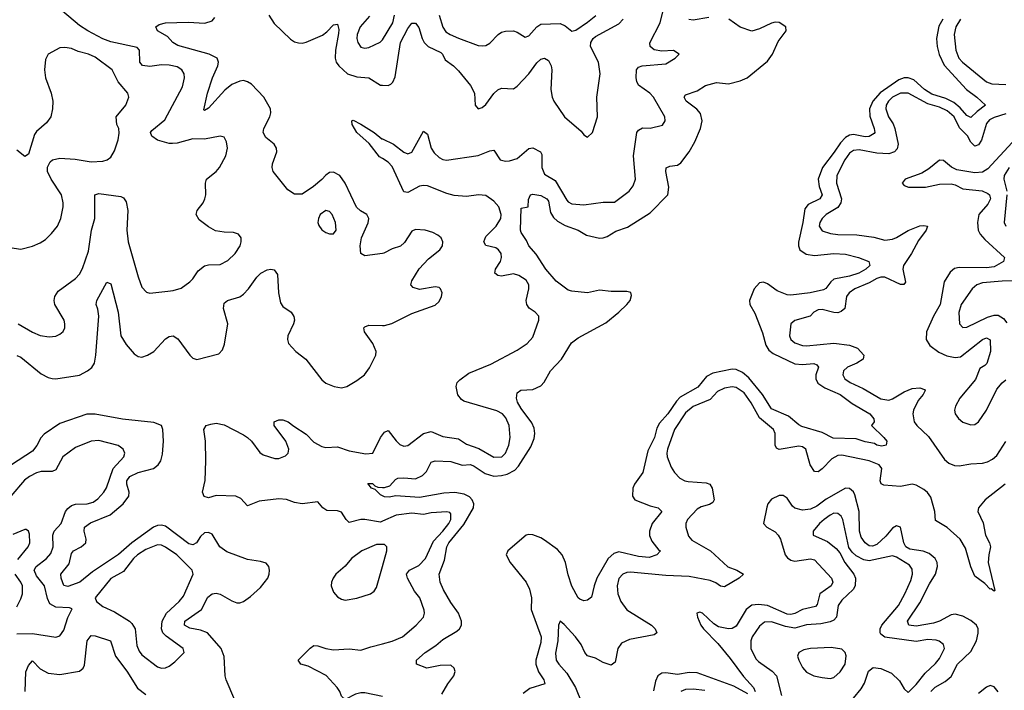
# Model space of a CAD drawing. Header units: inches. Extents: x 1843162 to 1959474, y 907081 to 1016326.
# Tile 576 of 656: x 1928145 to 1933182, y 964476 to 967907. Entities that reach past the tile are written whole.
import ezdxf

# ---------------------------------------------------------------- set-up
doc = ezdxf.new("R2010")
doc.units = ezdxf.units.IN
doc.header["$MEASUREMENT"] = 0
doc.layers.add('B9926', color=7, linetype='Continuous')
doc.layers.add('B9936', color=7, linetype='Continuous')

msp = doc.modelspace()

# ---------------------------------------------------------------- linework, layer by layer
at = {"layer": 'B9926', "color": 5}
for points, elevation in [([(1928136.5, 966350), (1928210, 966308.2), (1928250, 966291.7), (1928295.6, 966284.4), (1928330, 966288.5), (1928350, 966298), (1928367.6, 966312.4), (1928375.1, 966330), (1928376.2, 966350), (1928371.3, 966370), (1928324.2, 966450), (1928320.9, 966470), (1928324, 966490), (1928341.7, 966518.3), (1928430, 966582.3), (1928450, 966605.7), (1928465.9, 966634.1), (1928496.9, 966723.1), (1928512.3, 966830), (1928528.4, 966890), (1928528.3, 967010), (1928550, 967016.9), (1928661.8, 967001.8), (1928675.2, 966995.2), (1928690, 966974.4), (1928698.3, 966930), (1928692.5, 966830), (1928699.5, 966770), (1928750, 966590.8), (1928770, 966538.8), (1928792.8, 966512.8), (1928810, 966508.2), (1928902.3, 966517.7), (1928930, 966521.3), (1928970, 966534), (1929014.7, 966565.3), (1929030, 966580.4), (1929058, 966622), (1929090, 966647.2), (1929110, 966652.9), (1929170, 966654.9), (1929210, 966675.3), (1929246, 966710), (1929271.6, 966750), (1929277.6, 966770), (1929277, 966790), (1929264, 966810), (1929237.5, 966817.5), (1929190, 966819.3), (1929146.9, 966826.9), (1929110, 966847.6), (1929063.2, 966883.2), (1929047.2, 966910), (1929052.2, 966930), (1929082.5, 966970), (1929091.8, 966990), (1929096.2, 967010), (1929094.5, 967070), (1929100.8, 967090), (1929149.7, 967130), (1929167.1, 967150), (1929198.3, 967210), (1929208, 967250), (1929202.3, 967282.3), (1929190, 967306), (1929170, 967311.6), (1929090, 967295.1), (1929030, 967297.8), (1928950, 967275.7), (1928926.5, 967273.5), (1928910, 967273.9), (1928850, 967289.9), (1928820.7, 967310), (1928814.2, 967330), (1928820.2, 967339.8), (1928886.2, 967393.8), (1928976.9, 967563.1), (1928987.9, 967610), (1928985.6, 967630), (1928974.7, 967650), (1928950, 967666), (1928910, 967674.5), (1928870, 967676.1), (1928810, 967666.5), (1928772.9, 967672.9), (1928759.1, 967690), (1928757.3, 967750), (1928745, 967764.9), (1928610, 967794), (1928570, 967809.4), (1928493.7, 967850), (1928450, 967876.1), (1928363.1, 967950)], 540), ([(1929418.5, 967930), (1929446.9, 967886.9), (1929530, 967806.5), (1929550, 967794), (1929570, 967788.6), (1929590, 967787.3), (1929610, 967792.4), (1929692.8, 967827.2), (1929716.3, 967843.7), (1929750, 967879.7), (1929770, 967883.1), (1929776.4, 967856.4), (1929775.9, 967835.9), (1929759.4, 967750), (1929757.8, 967710), (1929763.7, 967690), (1929776.8, 967670), (1929821.3, 967630), (1929870, 967613.5), (1929930, 967609.5), (1929990, 967571.8), (1930000, 967571.1)], 520), ([(1929934.7, 967925.3), (1929887, 967870), (1929871.6, 967831.5), (1929869.5, 967810), (1929873.6, 967790), (1929890, 967765.2), (1929910, 967761.3), (1929930, 967763.9), (1929989.2, 967790.8), (1929998.5, 967801.5), (1930000, 967803.9)], 540), ([(1930000, 966710.9), (1929910, 966698.5), (1929889.6, 966710), (1929886.7, 966750), (1929893.5, 966790), (1929928, 966868), (1929929.9, 966890), (1929920.3, 966910), (1929888.5, 966928.5), (1929868.1, 966948.1), (1929810, 967070.8), (1929781.8, 967110), (1929750, 967126.5), (1929730, 967124.6), (1929710, 967111.4), (1929690.9, 967089.1), (1929647.4, 967052.6), (1929590, 967014.9), (1929550, 967014.8), (1929516.9, 967036.9), (1929442, 967130), (1929436.5, 967150), (1929438, 967170), (1929460.3, 967230), (1929458.7, 967250), (1929445.8, 967270), (1929404.5, 967304.5), (1929390.4, 967330), (1929393.3, 967350), (1929423.4, 967410), (1929429.3, 967430), (1929427.1, 967450), (1929393.8, 967510), (1929330, 967576.5), (1929310, 967589.3), (1929290, 967594.7), (1929270, 967592.3), (1929230, 967574.6), (1929193.2, 967546.8), (1929110, 967454.5), (1929090, 967442), (1929086.3, 967446.3), (1929104.7, 967530), (1929131.3, 967610), (1929158.1, 967670), (1929161.3, 967690), (1929155.3, 967710), (1929113.6, 967730), (1928953.9, 967773.9), (1928928.5, 967790), (1928900, 967820), (1928849.6, 967850), (1928840.9, 967870), (1928857.2, 967882.8), (1928889.8, 967890.2), (1929006.5, 967893.5), (1929091, 967889), (1929130, 967901.3), (1929142.4, 967917.6)], 520), ([(1928050, 966747.7), (1928150, 966733), (1928210, 966748.4), (1928250, 966765.3), (1928277, 966783), (1928307.7, 966812.3), (1928337.4, 966850), (1928355.1, 966890), (1928367.1, 966950), (1928367.2, 966970), (1928358, 967010), (1928305.7, 967090), (1928287.1, 967130), (1928287.3, 967152.7), (1928300.3, 967179.7), (1928313.2, 967190), (1928350, 967198), (1928427.5, 967192.5), (1928510, 967179.2), (1928570, 967182.3), (1928592.7, 967190), (1928610, 967203), (1928630, 967236), (1928647.9, 967292.1), (1928653.2, 967326.8), (1928651.8, 967350), (1928642, 967370), (1928638.5, 967410), (1928687, 967470), (1928702.9, 967510), (1928697.6, 967530), (1928648.2, 967588.2), (1928617.4, 967650), (1928530, 967714.6), (1928497, 967730), (1928443.7, 967743.7), (1928410, 967758.5), (1928375.6, 967764.4), (1928350, 967762.9), (1928290.4, 967729.6), (1928276.4, 967703.6), (1928272, 967650), (1928277, 967610), (1928306.3, 967530), (1928314.3, 967490), (1928313.1, 967450), (1928303.6, 967410), (1928281.6, 967378.4), (1928230, 967335.4), (1928220, 967320), (1928190, 967219.5), (1928170, 967206.6), (1928130, 967238.4)], 560), ([(1930000, 967196.3), (1929985.4, 967205.4), (1929932.5, 967272.5), (1929870, 967328.9), (1929845.7, 967370), (1929843.7, 967390), (1929850, 967392.2), (1929890, 967373), (1929957.2, 967330), (1929997.7, 967297.7), (1930000, 967296.7)], 480), ([(1928130, 966188.8), (1928150, 966179.7), (1928254.7, 966094.7), (1928290, 966076.6), (1928310, 966071.7), (1928330, 966070.2), (1928450, 966088.7), (1928491.5, 966110), (1928513.3, 966126.7), (1928528, 966150), (1928534.6, 966190), (1928549.4, 966390), (1928545, 966425), (1928536.4, 966450), (1928539.2, 966470), (1928590, 966564), (1928610, 966554.8), (1928648.7, 966410), (1928662.6, 966290), (1928690, 966244.4), (1928730, 966197.7), (1928750, 966183.2), (1928770, 966180.2), (1928798.4, 966190), (1928831, 966210), (1928890, 966273.4), (1928910, 966285.8), (1928930, 966289.1), (1928954.3, 966274.3), (1929015.6, 966190), (1929030, 966175.6), (1929050, 966168.2), (1929163, 966197), (1929182.8, 966217.2), (1929193, 966247), (1929209.1, 966350), (1929187.9, 966430), (1929190, 966456), (1929207.8, 966470), (1929270, 966488.8), (1929290, 966503), (1929315.4, 966530), (1929357, 966590), (1929378.2, 966610), (1929410, 966627.1), (1929430, 966631), (1929446.5, 966626.5), (1929463.8, 966603.8), (1929468.9, 966510), (1929478, 966458), (1929490, 966438.9), (1929533.1, 966410), (1929547.5, 966387.5), (1929550.2, 966370), (1929546, 966350), (1929516.9, 966290), (1929514.4, 966270), (1929520.2, 966250), (1929556.9, 966210), (1929608.4, 966170), (1929690, 966063.6), (1929710, 966048.1), (1929754, 966030), (1929790, 966024.2), (1929818, 966030), (1929870, 966060.3), (1929907.8, 966090), (1929934.6, 966125.4), (1929967.2, 966190), (1929967.8, 966210), (1929950.9, 966250), (1929907.9, 966310), (1929904.9, 966330), (1929910, 966335.5), (1929930, 966343.6), (1930000, 966342.7)], 520), ([(1929245.5, 964425.5), (1929200.5, 964530), (1929195, 964550), (1929190.5, 964649.5), (1929175.5, 964690), (1929106, 964770), (1929070, 964784.3), (1929014.5, 964794.5), (1928987.1, 964810), (1928989.1, 964830), (1929074.7, 964890), (1929107.6, 964952.4), (1929130, 964969.4), (1929150, 964973.7), (1929170, 964968.6), (1929230, 964933.4), (1929255.9, 964924.1), (1929270, 964923.2), (1929290, 964931.1), (1929324.6, 964955.4), (1929377.2, 965002.8), (1929413.3, 965050), (1929421.6, 965070), (1929422.9, 965090), (1929419.3, 965110), (1929406.2, 965126.2), (1929375.8, 965135.8), (1929310, 965145.7), (1929203.7, 965183.7), (1929168.5, 965210), (1929130, 965275.3), (1929110, 965283.7), (1929090, 965281.5), (1929070, 965262.2), (1929049.3, 965230.7), (1929030, 965220.2), (1929010, 965225.5), (1928890, 965315.2), (1928870, 965320.9), (1928850, 965318.8), (1928829.5, 965310), (1928717.7, 965230), (1928649.5, 965170.5), (1928517, 965083), (1928451.9, 965030), (1928390, 965007.3), (1928370, 965012.8), (1928357, 965050), (1928355.8, 965070), (1928397.4, 965122.6), (1928410, 965175.3), (1928420.4, 965190), (1928458.5, 965210), (1928482.3, 965230), (1928484.9, 965250), (1928474, 965290), (1928475.9, 965310), (1928506.5, 965333.5), (1928606.8, 965373.2), (1928673.4, 965430), (1928702.8, 965470), (1928704.7, 965490), (1928692.7, 965530), (1928692.8, 965547.2), (1928707.3, 965570), (1928750, 965590.1), (1928828.4, 965611.6), (1928852.4, 965630), (1928865.8, 965650), (1928875.8, 965684.2), (1928879.9, 965750), (1928876.9, 965810), (1928869.8, 965830), (1928830, 965846.4), (1928670, 965863.2), (1928530, 965889.2), (1928488.2, 965888.2), (1928350, 965841), (1928270, 965787), (1928252.6, 965767.4), (1928232, 965728), (1928210, 965700.3), (1928102, 965630)], 520), ([(1930000, 965341.4), (1929990, 965337.1), (1929910, 965350.3), (1929890, 965349.6), (1929830, 965334.7), (1929814.1, 965350), (1929790, 965387.8), (1929770, 965394.5), (1929715.2, 965395.2), (1929695.1, 965410), (1929670, 965439.7), (1929590, 965429.9), (1929550, 965437.1), (1929510, 965451.6), (1929470, 965455.6), (1929370, 965444.3), (1929310, 965419.1), (1929276.6, 965456.6), (1929250, 965468.8), (1929150, 965472.3), (1929110, 965461), (1929087.7, 965467.7), (1929079.5, 965490), (1929093.3, 965550), (1929096.7, 965650), (1929094.8, 965750), (1929087.3, 965810), (1929098.5, 965830), (1929121.6, 965838.4), (1929150, 965842.2), (1929190, 965834), (1929290, 965782.2), (1929310.1, 965770), (1929330.1, 965750.1), (1929372.4, 965692.4), (1929390, 965681.3), (1929450, 965662.2), (1929470, 965662.3), (1929504.4, 965675.6), (1929517.5, 965690), (1929521, 965710), (1929506.8, 965750), (1929447.1, 965830), (1929445.6, 965850), (1929470, 965859.6), (1929490, 965858.9), (1929518.6, 965850), (1929546.7, 965826.7), (1929610, 965786.6), (1929650, 965745.5), (1929690, 965723.2), (1929710, 965718.8), (1929770, 965721.9), (1929830, 965701.9), (1929914.9, 965685.1), (1929951.4, 965688.6), (1929990, 965770.2), (1930000, 965783.6)], 480), ([(1928130, 964764.6), (1928210, 964766.6), (1928330, 964747.4), (1928350, 964754), (1928370, 964783), (1928391.6, 964848.4), (1928413.3, 964893.3), (1928398.6, 964898.6), (1928330, 964901.7), (1928298.9, 964918.9), (1928286.6, 964946.6), (1928271, 965010), (1928230, 965062.2), (1928218, 965090), (1928229, 965110), (1928281.2, 965150), (1928303.3, 965176.7), (1928316, 965210), (1928314.9, 965270), (1928320.2, 965290), (1928356.3, 965330), (1928379.4, 965390), (1928390, 965405.7), (1928410, 965421), (1928430, 965427.8), (1928489.9, 965430.1), (1928520.8, 965439.2), (1928544.6, 965455.4), (1928575, 965490), (1928587.9, 965512.1), (1928622.8, 965610), (1928677.2, 965670), (1928682.6, 965690), (1928674.3, 965710), (1928660.7, 965720.7), (1928647.9, 965728), (1928550, 965754.6), (1928510, 965749.9), (1928430, 965717.4), (1928365.4, 965670), (1928330, 965603.7), (1928310, 965594.9), (1928255.2, 965595.2), (1928230, 965588.4), (1928195, 965570), (1928169.5, 965550.5), (1928099.8, 965470)], 540), ([(1930000, 965471.2), (1929990, 965476.9), (1929963, 965503), (1929945.1, 965510), (1929926, 965534), (1929950, 965534.6), (1929961.4, 965521.4), (1929976, 965516), (1930000, 965513.9)], 460), ([(1928134.5, 965145.5), (1928188.7, 965210), (1928196.2, 965230), (1928194.8, 965274.8), (1928189.7, 965289.7), (1928178, 965298), (1928170, 965299.6), (1928110, 965272.5)], 560), ([(1930000, 965222), (1929970, 965222), (1929894.6, 965190), (1929841.6, 965150), (1929810, 965111.8), (1929761.5, 965070), (1929748.1, 965050), (1929739.2, 965030), (1929738.8, 965010), (1929750, 964978.4), (1929770, 964954.9), (1929790, 964943.1), (1929810, 964938), (1929870, 964948.2), (1929939.1, 964970), (1929957.3, 964982.7), (1929970, 965001.5), (1930000, 965110)], 520), ([(1928130, 964904), (1928150, 964944.2), (1928158.4, 964970), (1928158.7, 965010), (1928150.5, 965030), (1928120.7, 965070)], 560), ([(1928172, 964470), (1928175.6, 964570), (1928190, 964602.3), (1928210, 964626.4), (1928250, 964585.5), (1928290, 964563.6), (1928350, 964557.4), (1928450, 964574.7), (1928469.8, 964590), (1928475.5, 964604.5), (1928489.4, 964730), (1928510, 964756.5), (1928530, 964755.5), (1928609, 964729), (1928635.4, 964650), (1928693.4, 964573.4), (1928747, 964487), (1928790, 964455.3)], 520), ([(1930000, 964443.7), (1929910, 964462.9), (1929890, 964463.4), (1929863, 964457), (1929809.2, 964430), (1929790, 964446), (1929782.4, 964470), (1929769.3, 964490), (1929712.5, 964552.5), (1929619.8, 964599.8), (1929582, 964610), (1929569.7, 964630), (1929630, 964691.7), (1929650, 964705.8), (1929670, 964704.5), (1929710, 964690.2), (1929750, 964682.7), (1929830, 964688.7), (1929890, 964680.7), (1929940.9, 964699.1), (1930000, 964714.3)], 480)]:
    msp.add_lwpolyline(points, dxfattribs=dict(at, elevation=elevation))
at = {"layer": 'B9926', "color": 5, "elevation": 540}
for points in [[(1929710, 966931.3), (1929681.6, 966910), (1929672.7, 966890), (1929670.5, 966870), (1929674.6, 966854.6), (1929690, 966830.8), (1929710, 966818.8), (1929730, 966811), (1929750, 966811.3), (1929764, 966830), (1929760.7, 966870), (1929743.7, 966910), (1929730, 966926)], [(1928850, 965219.6), (1928790, 965195.8), (1928747.3, 965170), (1928726.8, 965150), (1928676, 965084), (1928610, 965048.2), (1928530.4, 964950), (1928537.1, 964930), (1928570, 964904.9), (1928630, 964876.9), (1928706.5, 964830), (1928718.4, 964818.4), (1928734.6, 964790), (1928744.6, 964704.6), (1928756, 964676), (1928770, 964657.7), (1928850, 964596.5), (1928870, 964590.2), (1928890, 964591.5), (1928910, 964600.3), (1928938.2, 964621.8), (1928985.2, 964670), (1928980.9, 964690), (1928893.6, 964753.6), (1928877.3, 964770), (1928869.8, 964790), (1928873.9, 964830), (1928896.3, 964870), (1928960.5, 964930), (1928982.5, 964957.5), (1929032.1, 965070), (1929027.1, 965090), (1928949.2, 965169.1), (1928890, 965208.8), (1928870, 965218.4)]]:
    msp.add_lwpolyline(points, close=True, dxfattribs=at)
at = {"layer": 'B9936', "color": 5}
for points, elevation in [([(1930000, 967296.7), (1930056.5, 967270), (1930110, 967229.4), (1930130, 967221), (1930150, 967228.9), (1930210, 967335.5), (1930230, 967320.4), (1930250.1, 967250.1), (1930265.4, 967225.4), (1930290, 967200.8), (1930310, 967190.6), (1930327.7, 967187.7), (1930490, 967212.3), (1930550, 967235.5), (1930570, 967238.6), (1930603.2, 967190), (1930630, 967182.8), (1930650, 967183.9), (1930690, 967197), (1930750, 967248.1), (1930770, 967251.6), (1930808.2, 967230), (1930816.5, 967216.5), (1930816.5, 967150), (1930830, 967117.1), (1930883.9, 967083.9), (1930942.9, 966982.9), (1930950, 966974.4), (1930970, 966965), (1931030, 966959.8), (1931130, 966972.8), (1931187.5, 966972.5), (1931263, 967030), (1931283, 967057), (1931294.2, 967090), (1931284.6, 967210), (1931301.7, 967330), (1931310, 967342.3), (1931330, 967352.9), (1931370, 967351.7), (1931432.9, 967367.1), (1931447.2, 967390), (1931444.2, 967410), (1931387.2, 967510), (1931367.6, 967530), (1931310, 967571.3), (1931301.4, 967590), (1931298.6, 967610), (1931299.7, 967650), (1931310, 967663.7), (1931329, 967670), (1931450, 967681.3), (1931498, 967710), (1931519, 967730), (1931489.6, 967749.6), (1931430, 967745.5), (1931390, 967752.3), (1931370.7, 967770), (1931368.6, 967788.6), (1931421.7, 967890), (1931433.9, 967946.1)], 480), ([(1930000, 967803.9), (1930053.1, 967890), (1930062.3, 967930)], 540), ([(1930290.6, 967930), (1930308.6, 967868.6), (1930325, 967845), (1930347.2, 967830), (1930390, 967811.3), (1930490, 967775.3), (1930510, 967772), (1930530, 967775.3), (1930550, 967787), (1930592, 967830), (1930610, 967842), (1930630, 967847.4), (1930670.8, 967850), (1930690, 967843.6), (1930730, 967818), (1930750, 967824.7), (1930790.4, 967869.6), (1930810, 967883.8), (1930910, 967887.6), (1930935.6, 967875.6), (1930970, 967848.5), (1930990, 967853.7), (1931050, 967893.1), (1931091.2, 967928.8)], 540), ([(1930000, 965513.9), (1930010, 965513), (1930037.5, 965522.5), (1930066.3, 965553.7), (1930078.9, 965561.1), (1930110, 965563.5), (1930170, 965557.4), (1930204.9, 965575.1), (1930224.9, 965595.1), (1930250, 965643.8), (1930269.8, 965650.2), (1930350, 965645.8), (1930408.6, 965628.6), (1930450, 965630.6), (1930470, 965622.8), (1930525.3, 965585.3), (1930570, 965572.4), (1930610, 965574.4), (1930638.2, 965581.8), (1930677.2, 965602.8), (1930696.8, 965623.2), (1930758.9, 965721.1), (1930776.1, 965763.9), (1930779.9, 965790), (1930776.7, 965816.7), (1930764.5, 965844.5), (1930710, 965916.9), (1930691.9, 965950), (1930686, 965970), (1930690, 965997.3), (1930708.4, 966011.5), (1930770, 966014.9), (1930810, 966033.4), (1930827.4, 966052.6), (1930859.7, 966110), (1930915.6, 966170), (1930967, 966253), (1931001.3, 966278.7), (1931143.8, 966356.3), (1931210.2, 966409.8), (1931250.8, 966449.2), (1931267.2, 966470), (1931275, 966495), (1931271.6, 966511.6), (1931250, 966517), (1931170, 966515.8), (1931110, 966522.6), (1931049.9, 966509.9), (1930970, 966517.3), (1930950, 966523.6), (1930888.5, 966568.5), (1930835.3, 966630), (1930786.9, 966706.9), (1930750, 966749.3), (1930737.6, 966777.6), (1930710, 966817.2), (1930705.7, 966830), (1930710, 966942), (1930746, 966950), (1930747.3, 966987.3), (1930758, 967010), (1930770, 967013.4), (1930810, 967007.7), (1930842, 966990), (1930850, 966978.8), (1930860.3, 966920.3), (1930875.1, 966895.1), (1930896, 966876), (1930934.2, 966854.2), (1931001.6, 966830), (1931044.7, 966804.7), (1931110, 966789.4), (1931130, 966790.2), (1931150, 966797.1), (1931194.7, 966825.3), (1931254.1, 966845.9), (1931370, 966918.8), (1931460.7, 967010), (1931465.2, 967050), (1931449.8, 967130), (1931451.1, 967148.9), (1931470, 967157.6), (1931510, 967161.8), (1931526, 967174), (1931568.9, 967231.1), (1931598.5, 967281.5), (1931628, 967350), (1931636.1, 967390), (1931626.7, 967426.7), (1931608.5, 967448.5), (1931554, 967490), (1931544.4, 967510), (1931550, 967522), (1931610, 967543.2), (1931653.2, 967570), (1931710, 967585.6), (1931770, 967578.4), (1931830, 967594.2), (1931866.9, 967610), (1931970, 967695), (1931994.9, 967730), (1932025.5, 967794.5), (1932066, 967850), (1932064, 967870), (1932030, 967891.5), (1932010, 967893.3), (1931990, 967888.7), (1931930, 967859.3), (1931890, 967848.4), (1931830, 967868.3), (1931771.6, 967910)], 460), ([(1930000, 967571.1), (1930030, 967569.2), (1930043.2, 967576.8), (1930053.2, 967586.8), (1930065.2, 967614.8), (1930092.1, 967790), (1930130, 967861.6), (1930150, 967888), (1930170, 967889.1), (1930187.1, 967867), (1930202.9, 967810), (1930214.1, 967790), (1930234.7, 967770), (1930298.9, 967738.9), (1930307.8, 967730), (1930320.7, 967700.6), (1930364, 967670), (1930390, 967644.6), (1930450.1, 967570), (1930470.9, 967530), (1930474.6, 967470), (1930490, 967450.4), (1930510, 967457.7), (1930530, 967472.7), (1930570.4, 967529.7), (1930590, 967547.8), (1930610, 967555.9), (1930670, 967552.9), (1930690, 967566.8), (1930748.8, 967630), (1930790, 967686), (1930810, 967703.8), (1930830, 967709.3), (1930850, 967698.6), (1930863.9, 967670), (1930866.8, 967650), (1930861.9, 967550), (1930868.3, 967510), (1930877.1, 967490), (1930931.2, 967410), (1931016.9, 967336.9), (1931030, 967317.6), (1931050, 967305.3), (1931074.6, 967330), (1931100.9, 967410), (1931097.7, 967510), (1931113.5, 967630), (1931105.2, 967690), (1931065.3, 967770), (1931067, 967790), (1931077.8, 967810), (1931090, 967820.7), (1931210, 967884.8), (1931231.9, 967910)], 520), ([(1932867.2, 967910), (1932846.2, 967873.8), (1932834.8, 967810), (1932837.9, 967770), (1932849.1, 967729.1), (1932874.7, 967674.7), (1932988.8, 967548.8), (1933041.5, 967510), (1933085.7, 967470), (1933042.5, 967437.5), (1933010, 967405.8), (1932990, 967416.2), (1932955.4, 967455.4), (1932923, 967483), (1932882.8, 967502.8), (1932810, 967525), (1932772.7, 967550), (1932718.9, 967598.9), (1932690, 967609.9), (1932670, 967608.9), (1932641.4, 967598.6), (1932547, 967533), (1932509.4, 967490), (1932492.5, 967450), (1932493.2, 967413.2), (1932515.4, 967350), (1932519, 967330), (1932515.7, 967324.3), (1932490, 967308.4), (1932470, 967307.8), (1932410, 967319), (1932390, 967315.8), (1932370, 967303.9), (1932343, 967277), (1932311.9, 967228.1), (1932252.3, 967150), (1932230.1, 967090), (1932234.1, 967054.1), (1932250.1, 967010), (1932238.5, 966990), (1932178.7, 966961.3), (1932160.6, 966939.4), (1932151.2, 966870), (1932129, 966769), (1932129.1, 966749.1), (1932135.9, 966730), (1932167.7, 966707.7), (1932210, 966701.2), (1932310, 966711.4), (1932370, 966706.5), (1932434.9, 966690), (1932487.7, 966670), (1932494, 966650), (1932472.8, 966630), (1932436.9, 966610), (1932390, 966594.6), (1932310, 966578.6), (1932293.8, 966566.2), (1932268.2, 966531.8), (1932256.1, 966523.9), (1932187.7, 966510), (1932090, 966497.8), (1932070, 966499.2), (1932019.5, 966519.5), (1931970, 966555.2), (1931950, 966563.8), (1931930, 966560.5), (1931902.2, 966530), (1931877.8, 966470), (1931879.6, 966450), (1931905.5, 966405.5), (1931945.4, 966305.4), (1931961.1, 966241.1), (1931976.3, 966216.3), (1931999.5, 966199.5), (1932110, 966145.9), (1932150, 966142.2), (1932207.8, 966147.8), (1932221.7, 966141.7), (1932231, 966130), (1932218.1, 966090), (1932216.6, 966070), (1932227.5, 966047.5), (1932262.6, 966022.6), (1932342.2, 965990), (1932402.5, 965942.5), (1932493.4, 965890), (1932514.9, 965865.1), (1932516, 965850), (1932502, 965830), (1932566, 965770), (1932581, 965750), (1932578, 965730), (1932554.9, 965725.1), (1932530.3, 965729.7), (1932518.2, 965738.2), (1932470, 965747.1), (1932423, 965763), (1932305.5, 965765.5), (1932250, 965795.4), (1932145.8, 965825.8), (1932130, 965833.7), (1932078.1, 965878.1), (1931990, 965915.2), (1931943.9, 965990), (1931874.3, 966074.3), (1931841.7, 966101.7), (1931810, 966116.4), (1931790, 966118.3), (1931690, 966097.8), (1931658.2, 966081.8), (1931613.8, 966026.2), (1931523.9, 965976.1), (1931504.3, 965955.7), (1931460.5, 965890), (1931417.2, 965842.8), (1931403.7, 965816.3), (1931392.7, 965770), (1931358, 965702), (1931333.2, 965590), (1931289.3, 965530.7), (1931280.8, 965510), (1931279, 965470), (1931290.8, 965450.8), (1931370, 965419.4), (1931410.7, 965410), (1931430.2, 965390.2), (1931380.2, 965330), (1931365.8, 965290), (1931367.3, 965267.3), (1931379.1, 965239.1), (1931413.4, 965193.4), (1931422, 965190), (1931404.7, 965170), (1931364.1, 965155.9), (1931310, 965160.7), (1931210, 965184.3), (1931183.3, 965176.7), (1931155.5, 965150), (1931097.5, 965050), (1931082.9, 965010), (1931070, 964952.7), (1931050, 964937), (1931030, 964934.5), (1931010, 964941.6), (1931002.4, 964950), (1930970, 965009.6), (1930950, 965066.6), (1930936.1, 965130), (1930919.7, 965170), (1930895.9, 965195.9), (1930830, 965243.5), (1930810, 965256), (1930770, 965271), (1930750, 965273.7), (1930736, 965270), (1930641, 965190), (1930633.4, 965170), (1930653.1, 965130), (1930735.3, 965030), (1930753.4, 964993.4), (1930762.2, 964950), (1930760.5, 964890), (1930811.9, 964750), (1930810, 964720.9), (1930785.3, 964630), (1930784.4, 964610), (1930798.6, 964570), (1930826.5, 964530), (1930830.3, 964510), (1930755, 964485), (1930719.8, 964460.2)], 460), ([(1931670, 967917.8), (1931590, 967904.1), (1931568, 967908)], 460), ([(1932956.9, 967910), (1932934, 967870), (1932925.8, 967830), (1932933.1, 967750), (1932949.6, 967710), (1932966.9, 967690), (1933090, 967589), (1933117.8, 967577.8), (1933190, 967575.7)], 480), ([(1933190, 967424.2), (1933130, 967406.2), (1933106, 967394), (1933090, 967376.1), (1933065.2, 967290), (1933050, 967267), (1933030, 967259.6), (1933010, 967279.4), (1932993.1, 967313.1), (1932952.9, 967352.9), (1932925, 967410), (1932890, 967441.1), (1932850, 967459.4), (1932790, 967476.1), (1932690, 967530.8), (1932650, 967531.4), (1932609.6, 967510), (1932588.4, 967490), (1932577, 967470), (1932575.1, 967450), (1932589.1, 967410), (1932613.2, 967373.2), (1932621.8, 967350), (1932637.9, 967270), (1932633.9, 967246.1), (1932619.8, 967230), (1932590, 967220.3), (1932530, 967223.8), (1932438.8, 967241.2), (1932410, 967237.5), (1932390, 967223.8), (1932365, 967190), (1932324.1, 967110), (1932323.9, 967070), (1932348.2, 966990), (1932345.7, 966970), (1932330, 966946.1), (1932270, 966910.5), (1932249.4, 966890), (1932238, 966870), (1932235.2, 966850), (1932250, 966827.2), (1932292.5, 966812.5), (1932330, 966807.8), (1932426.6, 966806.6), (1932514.6, 966794.6), (1932570, 966779.6), (1932610, 966784.6), (1932630, 966792.6), (1932690, 966828.2), (1932750, 966852.1), (1932770, 966854.6), (1932788, 966850), (1932781.1, 966830), (1932742.3, 966777.7), (1932707.2, 966710), (1932665.6, 966650), (1932662.9, 966630), (1932675.4, 966564.6), (1932668.2, 966551.8), (1932650, 966552.4), (1932570, 966589), (1932550, 966589.9), (1932530, 966582.4), (1932490, 966560.4), (1932417.1, 966530), (1932387.1, 966510), (1932374.6, 966490), (1932365.6, 966430), (1932346.8, 966413.2), (1932330, 966407.6), (1932310, 966408.9), (1932250, 966424.9), (1932230, 966423.1), (1932207.2, 966410), (1932188, 966390), (1932110, 966368.1), (1932088.7, 966350), (1932082.3, 966290), (1932090.3, 966270), (1932110, 966254.2), (1932150, 966239.4), (1932170, 966237.5), (1932310, 966251.9), (1932390, 966241.5), (1932430, 966226), (1932462.4, 966190), (1932459.5, 966170), (1932427, 966150), (1932380.2, 966130), (1932359.7, 966110), (1932355, 966090), (1932366.4, 966070), (1932392.2, 966050), (1932459.9, 966019.9), (1932550, 965967.9), (1932590, 965961), (1932610, 965966.7), (1932670, 966003.7), (1932710, 966019.3), (1932750, 966023.8), (1932774.1, 966014.1), (1932777.1, 966010), (1932766.9, 965990), (1932741.2, 965958.8), (1932717.7, 965910), (1932712.9, 965890), (1932720.5, 965850), (1932734, 965830), (1932794.5, 965774.5), (1932876.2, 965656.2), (1932897.8, 965637.8), (1932926.9, 965626.9), (1932950, 965624.6), (1933010, 965635.5), (1933070, 965637.5), (1933095.3, 965644.7), (1933121.9, 965658.1), (1933142.9, 965677.1), (1933190, 965749.3)], 480), ([(1933221.1, 967278.9), (1933096.5, 967143.5), (1933070, 967126), (1933030, 967122.8), (1932938.8, 967138.8), (1932911.9, 967151.9), (1932870, 967186.9), (1932850, 967188.2), (1932796, 967144), (1932759.1, 967120.9), (1932674.8, 967090), (1932658.8, 967070), (1932670, 967058.8), (1932692, 967050), (1932778, 967050), (1932850, 967065.9), (1932910, 967067.7), (1932930, 967062.6), (1932970, 967040.8), (1933068.2, 967031.8), (1933097.8, 967017.8), (1933106.1, 967010), (1933110.8, 966990), (1933097.1, 966962.9), (1933051.2, 966910), (1933043.8, 966870), (1933048.4, 966830), (1933057.9, 966810), (1933081.5, 966781.5), (1933182.8, 966690), (1933177.8, 966670), (1933130, 966642.4), (1933090, 966637.4), (1932950, 966639.1), (1932926.8, 966633.2), (1932904.9, 966615.1), (1932874.4, 966565.6), (1932852.8, 966450), (1932819.3, 966390), (1932783, 966310), (1932782.3, 966270), (1932799.8, 966239.8), (1932845.9, 966205.9), (1932887.3, 966187.3), (1932930, 966178.9), (1932957.6, 966182.4), (1933070, 966270.1), (1933090, 966279.3), (1933109.3, 966269.3), (1933110.6, 966210), (1933091.6, 966148.4), (1933082.3, 966137.7), (1933057, 966123), (1933034.3, 966065.7), (1932954.1, 965970), (1932932.1, 965930), (1932926.7, 965910), (1932930.2, 965890), (1932946.5, 965866.5), (1932970, 965847.8), (1933010, 965833.7), (1933030, 965835.9), (1933050, 965849.3), (1933090, 965909.3), (1933143.2, 966016.8), (1933170, 966049.5), (1933190, 966064.6)], 520), ([(1930000, 965783.6), (1930010, 965796.9), (1930030, 965805.7), (1930070, 965752.2), (1930090, 965734), (1930110, 965725.2), (1930130, 965729.1), (1930209.5, 965790.5), (1930250, 965800.1), (1930310, 965773.9), (1930390, 965762), (1930430, 965736), (1930493.4, 965713.4), (1930570, 965669.5), (1930611.1, 965670), (1930630, 965688.9), (1930647.6, 965730), (1930653.7, 965770), (1930648.6, 965830), (1930630.9, 965870), (1930614.7, 965890), (1930585.8, 965905.8), (1930415.8, 965955.8), (1930403.9, 965963.9), (1930386.8, 965986.8), (1930377.5, 966030), (1930383, 966050), (1930395.5, 966064.5), (1930442.1, 966097.9), (1930554.7, 966145.3), (1930690, 966216.1), (1930739.8, 966250), (1930770, 966283.1), (1930800.9, 966370), (1930801, 966390), (1930782, 966410), (1930751.3, 966431.3), (1930738.7, 966450), (1930735.8, 966470), (1930749.9, 966530), (1930748.5, 966550), (1930734.7, 966574.7), (1930697.6, 966597.6), (1930670, 966606.5), (1930610, 966595.1), (1930590, 966597.9), (1930575.3, 966610), (1930578, 966630), (1930604.3, 966670), (1930609.9, 966690), (1930607.6, 966710), (1930593.9, 966730), (1930579.8, 966739.8), (1930530, 966750.8), (1930519.6, 966770), (1930530, 966797), (1930581.5, 966850), (1930605.8, 966890), (1930608.2, 966910), (1930595.4, 966950), (1930570, 966978.9), (1930530, 967007.5), (1930491.5, 967011.5), (1930430, 967002.6), (1930367.8, 967007.8), (1930330, 967017.9), (1930230, 967056.5), (1930210, 967059), (1930190, 967055), (1930130, 967022.5), (1930110, 967026.6), (1930050, 967155), (1930030, 967177.7), (1930000, 967196.3)], 480), ([(1933206.3, 967150), (1933180.8, 967110), (1933178.8, 967090), (1933194.1, 967030)], 540), ([(1933195.1, 967010), (1933181.5, 966870), (1933189.6, 966849.6)], 540), ([(1930000, 966342.7), (1930010, 966342.6), (1930048.1, 966351.9), (1930150, 966404.5), (1930270, 966446.5), (1930290, 966464.9), (1930302.6, 966490), (1930305.6, 966510), (1930298, 966530), (1930290, 966536.2), (1930270, 966539.7), (1930190, 966527), (1930156.6, 966536.6), (1930145.7, 966550), (1930150.8, 966570), (1930187.5, 966632.5), (1930236.7, 966683.3), (1930293.3, 966730), (1930307, 966750), (1930309.8, 966770), (1930300.4, 966790), (1930284, 966804), (1930257.8, 966817.8), (1930218, 966830), (1930170, 966833.7), (1930150, 966824.2), (1930113.8, 966766.2), (1930092.7, 966747.3), (1930050, 966734.9), (1930008, 966712), (1930000, 966710.9)], 520), ([(1933345.9, 966574.1), (1933170, 966569.9), (1933070, 966560.7), (1933041.3, 966550), (1933017.7, 966530), (1932961, 966450), (1932948.5, 966408.5), (1932952, 966350), (1932970, 966332), (1932990, 966333.8), (1933095.3, 966384.7), (1933130, 966395.4), (1933150, 966394.4), (1933178.1, 966378.1), (1933195.3, 966355.3)], 540), ([(1933186.5, 965530), (1933083, 965450), (1933050.2, 965410), (1933046.3, 965390), (1933073.4, 965333.4), (1933085.4, 965270), (1933106.6, 965230), (1933111.5, 965210), (1933101.6, 965170), (1933099.3, 965130), (1933133.9, 964986.1), (1933130, 964982.9), (1933114.8, 964994.8), (1933110, 964994), (1933081.7, 965021.7), (1933030, 965060.5), (1933010, 965108.2), (1932982.8, 965202.8), (1932956.5, 965250), (1932890, 965309.2), (1932830, 965344), (1932826.3, 965390), (1932805, 965465), (1932788.6, 965488.6), (1932770, 965504), (1932730, 965525.9), (1932710, 965530.9), (1932650, 965519.1), (1932565.3, 965525.3), (1932551.7, 965531.7), (1932546.9, 965546.9), (1932554.7, 965610), (1932540.9, 965630), (1932490.5, 965650.5), (1932350, 965679.4), (1932330, 965676.8), (1932298.9, 965661.1), (1932250, 965609.4), (1932230, 965594.6), (1932210, 965596.1), (1932187.9, 965630), (1932165.4, 965710), (1932150, 965721.2), (1932130, 965724.3), (1932030, 965708.1), (1932015.4, 965715.4), (1932009.1, 965730), (1932009.9, 965789.9), (1932000.2, 965810), (1931929.4, 965869.4), (1931886.1, 965946.1), (1931850, 965997.4), (1931810, 966024.7), (1931790, 966028.3), (1931750, 966022.3), (1931715.1, 966004.8), (1931676.6, 965963.4), (1931590, 965928.3), (1931550, 965894.7), (1931494.8, 965810), (1931457.9, 965710), (1931455, 965690), (1931457, 965670), (1931477.4, 965617.4), (1931494.7, 965590), (1931522.2, 965562.2), (1931547.9, 965547.9), (1931564.6, 965544.6), (1931657.1, 965537.2), (1931674.4, 965530), (1931686.4, 965510), (1931697.1, 965450), (1931690, 965437.7), (1931674, 965426), (1931630, 965413.9), (1931610, 965403.4), (1931561.6, 965350), (1931552.5, 965330), (1931551.7, 965310), (1931565.2, 965265.2), (1931583.5, 965243.5), (1931677.7, 965190), (1931767.4, 965107.4), (1931813, 965090), (1931847.7, 965070), (1931825.3, 965050), (1931750, 965005.5), (1931730, 965009.2), (1931706.1, 965026.1), (1931677.5, 965037.5), (1931570, 965058.6), (1931450, 965064.1), (1931270, 965080.2), (1931250, 965078.4), (1931230, 965069.8), (1931210, 965048.2), (1931200.4, 965010), (1931204.4, 964970), (1931219.2, 964930), (1931250, 964888.1), (1931376.3, 964810), (1931396.3, 964790), (1931404, 964770), (1931390, 964759.8), (1931263.8, 964736.2), (1931223, 964717), (1931203.9, 964690), (1931190, 964619.6), (1931170, 964604.5), (1931130, 964618.1), (1931090, 964641.1), (1931050, 964652.9), (1931035.3, 964670), (1931016.2, 964710), (1930987.7, 964750), (1930930, 964813.3), (1930910, 964829.4), (1930900.9, 964810), (1930898.1, 964730), (1930886.1, 964666.1), (1930889.5, 964630), (1930901.8, 964610), (1930943.5, 964563.5), (1930988.1, 964490), (1931019.8, 964410)], 480), ([(1932805.6, 964470), (1932827.4, 964492.7), (1932879.3, 964520.7), (1932910, 964546.1), (1932942.3, 964610), (1933010, 964675), (1933039.3, 964730), (1933048.7, 964768.7), (1933048.6, 964790), (1933038.6, 964810), (1933010, 964833.7), (1932970, 964855.6), (1932930, 964865.2), (1932910, 964863.1), (1932850.7, 964829.3), (1932819.6, 964820.4), (1932730, 964804.5), (1932692.8, 964810), (1932687, 964830), (1932750, 964923.2), (1932798.6, 965021.4), (1932828.8, 965070), (1932840.4, 965110), (1932838.5, 965130), (1932828.6, 965150), (1932796.5, 965176.5), (1932767.3, 965187.3), (1932698.3, 965198.3), (1932678.5, 965210), (1932668, 965230), (1932650.5, 965310.5), (1932635.9, 965315.9), (1932630, 965316.8), (1932610, 965305), (1932576, 965264), (1932530, 965221.4), (1932506.7, 965213.3), (1932490, 965215.8), (1932470, 965229.9), (1932450, 965260.2), (1932441.6, 965290), (1932439.6, 965390), (1932416.8, 965476.8), (1932410, 965491.4), (1932390, 965508.5), (1932370, 965510.4), (1932270, 965454.2), (1932221.7, 965418.3), (1932190, 965402.1), (1932150, 965397.4), (1932110, 965408.1), (1932098.1, 965418.1), (1932070, 965458.5), (1932050, 965473.3), (1932030, 965473.1), (1931990, 965453.5), (1931972.4, 965430), (1931967, 965413), (1931949.3, 965329.3), (1931966, 965310), (1932010, 965286.7), (1932025.4, 965270), (1932036.6, 965250), (1932061.3, 965170), (1932073.2, 965153.2), (1932090, 965141.2), (1932110, 965136), (1932190, 965149.5), (1932210, 965143.2), (1932297.2, 965050), (1932305, 965030), (1932295.3, 965010), (1932237.9, 964970), (1932224.5, 964915.5), (1932215.8, 964904.2), (1932150, 964889.9), (1932110, 964868.7), (1932090, 964863.3), (1932070, 964865.6), (1931970, 964909.2), (1931924.8, 964915.2), (1931890, 964911.7), (1931861.5, 964890), (1931810, 964804.4), (1931790, 964792.4), (1931770, 964789.9), (1931720.1, 964800.1), (1931695.4, 964815.4), (1931638.4, 964870), (1931624.6, 964875.4), (1931609.1, 964870.9), (1931612.4, 964850), (1931629.2, 964810), (1931642.8, 964790), (1931715.4, 964715.4), (1931779.6, 964639.6), (1931846.9, 964546.9), (1931898.6, 964490), (1931906.9, 964470)], 520), ([(1930303.7, 964456.3), (1930334.9, 964510), (1930365.6, 964550), (1930371.6, 964571.6), (1930367.4, 964590), (1930350, 964604.1), (1930296.3, 964603.7), (1930228, 964590), (1930175.3, 964610), (1930174, 964630), (1930219.6, 964670), (1930273.8, 964706.2), (1930310, 964736.5), (1930381.4, 964778.6), (1930394, 964790), (1930404.2, 964810), (1930404, 964830), (1930388.7, 964870), (1930350, 964925.1), (1930312.2, 964990), (1930295.1, 965030), (1930289.8, 965069.8), (1930317.6, 965142.4), (1930330, 965210.2), (1930340.7, 965230), (1930415.9, 965324.1), (1930465.5, 965410), (1930467.2, 965430), (1930459.9, 965450), (1930445.4, 965465.4), (1930418.7, 965478.7), (1930370, 965487.6), (1930314.7, 965485.3), (1930190, 965463.1), (1930068.9, 965471.1), (1930035.4, 965464.6), (1930010, 965465.6), (1930000, 965471.2)], 460), ([(1930000, 964714.3), (1930050, 964727.2), (1930102.4, 964750), (1930173, 964810), (1930210.7, 964850), (1930216, 964870), (1930213.2, 964886.8), (1930192.1, 964950), (1930164, 964984), (1930128.9, 965050), (1930123.4, 965070), (1930139.5, 965090), (1930186.2, 965113.8), (1930220.9, 965150), (1930261.6, 965238.4), (1930310, 965290.1), (1930339.3, 965330), (1930350.4, 965350), (1930350, 965378.4), (1930344.9, 965384.9), (1930329.8, 965389.8), (1930250, 965384.7), (1930210, 965374.8), (1930150, 965383.1), (1930070, 965371.5), (1930000, 965341.4)], 480), ([(1932410, 964436.6), (1932450, 964483.2), (1932467.1, 964512.9), (1932486.6, 964573.4), (1932510, 964593.3), (1932550, 964587.2), (1932603.7, 964563.7), (1932645.4, 964525.4), (1932670, 964483.8), (1932690, 964465.5), (1932730, 964505.4), (1932776.5, 964563.5), (1932830, 964612.7), (1932850, 964639.6), (1932876.4, 964690), (1932870.7, 964710.7), (1932847.5, 964727.5), (1932832.6, 964732.6), (1932790, 964736.9), (1932730, 964726.5), (1932570, 964748.6), (1932550, 964762.9), (1932545.8, 964770), (1932545.7, 964790), (1932555.2, 964810), (1932640.9, 964910), (1932673.5, 964970), (1932702.9, 965037.1), (1932711.1, 965070), (1932710, 965096.2), (1932696.4, 965116.5), (1932630, 965156.9), (1932610, 965164.1), (1932490, 965138.7), (1932462.9, 965142.9), (1932424.5, 965164.5), (1932402.5, 965182.5), (1932386.2, 965206.2), (1932355, 965350), (1932347.1, 965367.1), (1932330, 965381.2), (1932310, 965381.8), (1932290, 965372.6), (1932260.7, 965350), (1932235.5, 965330), (1932203.7, 965290), (1932203.1, 965283.1), (1932204, 965270), (1932277.9, 965237.9), (1932321.3, 965201.3), (1932339.8, 965179.8), (1932365.8, 965130), (1932411.1, 965071.1), (1932419.5, 965050), (1932418.3, 965010), (1932408.9, 964991.1), (1932350, 964937.4), (1932331.7, 964910), (1932323.7, 964850), (1932310, 964834.6), (1932290, 964826.2), (1932243.2, 964816.8), (1932170, 964811.2), (1932110, 964793.9), (1932062.7, 964802.7), (1931990, 964826.7), (1931954.9, 964825.1), (1931930, 964805), (1931891.4, 964750), (1931884.1, 964730), (1931885, 964690), (1931910, 964637.7), (1931923.7, 964623.7), (1931994.7, 964574.7), (1932016.1, 964550), (1932041.4, 964450)], 540), ([(1930000, 965110), (1930022.1, 965190), (1930022.5, 965210), (1930010, 965222), (1930000, 965222)], 520), ([(1931870, 964457.8), (1931797.1, 964497.1), (1931610, 964566.2), (1931570, 964567.3), (1931510, 964557.7), (1931450, 964566.4), (1931430, 964564.7), (1931409.1, 964550.9), (1931396.9, 964523.1), (1931387.3, 964472.7)], 520), ([(1933150, 964468.7), (1933130, 964494.5), (1933110, 964500.4), (1933090, 964492.8), (1933050, 964459.9)], 520), ([(1931650, 964474.6), (1931590, 964482.7), (1931550, 964479.5), (1931526.7, 964470)], 540)]:
    msp.add_lwpolyline(points, dxfattribs=dict(at, elevation=elevation))
at = {"layer": 'B9936', "color": 5, "elevation": 560}
msp.add_lwpolyline([(1932295, 964695), (1932190, 964689.8), (1932156.7, 964683.3), (1932130.4, 964670), (1932124.2, 964650), (1932130.3, 964630), (1932150, 964592.4), (1932170, 964569.1), (1932207.7, 964550), (1932250, 964541.3), (1932290, 964536.9), (1932310, 964542.3), (1932342, 964570), (1932368.2, 964610), (1932372.3, 964652.3), (1932367.3, 964670), (1932350, 964687.3)], close=True, dxfattribs=at)

doc.saveas('drawing.dxf')
